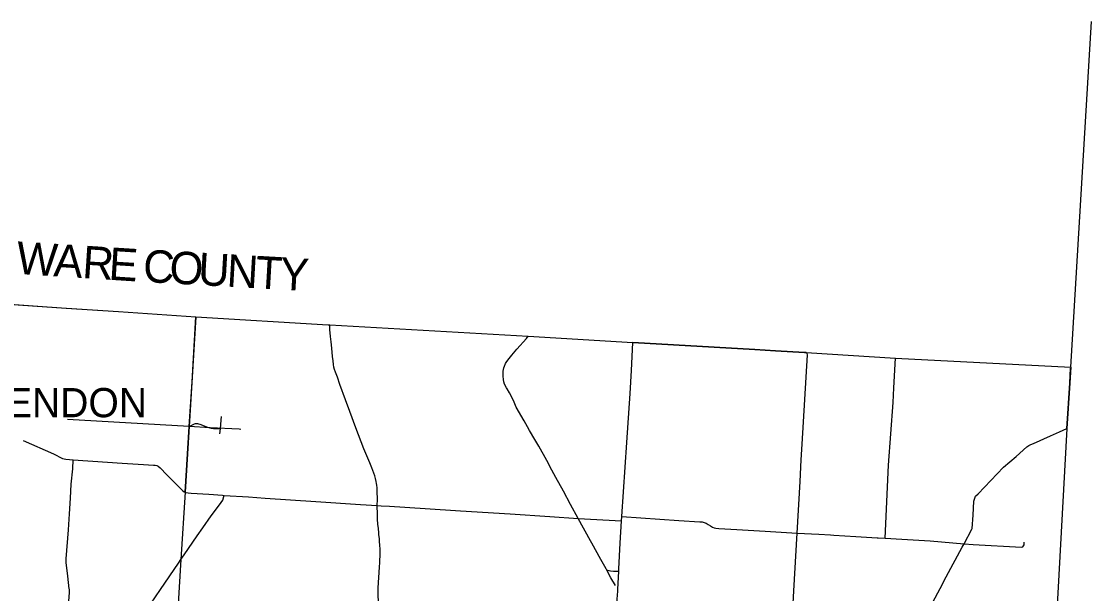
# Model space of a CAD drawing. Extents: x 1755200 to 1902939, y 644115 to 788070.
# Drawn here: x 1862951 to 1895925, y 767475 to 785099 of the extents above; entities that cross this region are included whole.
import ezdxf

# ---------------------------------------------------------------- set-up
doc = ezdxf.new("R2010")
doc.units = 0
for name, color, linetype in [('GM_X_Adjacent_County', 7, 'Continuous'), ('GM_X_Adjacent_County_Text', 7, 'Continuous'), ('GM_X_City_Street', 7, 'Continuous'), ('GM_X_County', 7, 'Continuous'), ('GM_X_County_Road', 7, 'Continuous'), ('GM_X_State_Route', 7, 'Continuous'), ('GM_X_Township', 7, 'Continuous'), ('GM_X_Township_Road', 7, 'Continuous'), ('GM_X_Township_Text', 7, 'Continuous'), ('GM_X_US_Route', 7, 'Continuous')]:
    doc.layers.add(name, color=color, linetype=linetype)

msp = doc.modelspace()

# ---------------------------------------------------------------- linework, layer by layer
at = {"layer": 'GM_X_Adjacent_County'}
msp.add_line((1895282, 774451), (1895925, 785099), dxfattribs=at)
at = {"layer": 'GM_X_City_Street'}
for points in [[(1873938, 769605), (1873937, 769613), (1873924, 769770), (1873922, 769913), (1873917, 770187)], [(1874003, 768761), (1874003, 768781), (1874003, 768862), (1873999, 768946), (1873988, 769103), (1873980, 769173), (1873968, 769289)], [(1880965, 768240), (1880803, 768527), (1880524, 769028)], [(1887983, 769275), (1888660, 769237), (1889321, 769195), (1889352, 769194)], [(1873948, 767650), (1873964, 767970), (1873982, 768285)], [(1881358, 768155), (1881273, 768153), (1881192, 768152), (1881100, 768161), (1881056, 768171), (1880992, 768193), (1880965, 768240)], [(1881257, 767721), (1881117, 767963), (1880992, 768193)]]:
    msp.add_lwpolyline(points, dxfattribs=at)
at = {"layer": 'GM_X_County'}
msp.add_lwpolyline([(1860837, 776510), (1864331, 776270), (1865938, 776163), (1868321, 776001), (1872401, 775756), (1872453, 775754), (1878568, 775400), (1881788, 775208), (1885545, 774992), (1886187, 774949), (1887084, 774902), (1887135, 774898), (1889887, 774731), (1895282, 774451), (1895251, 773958), (1895161, 772565), (1894704, 764108)], dxfattribs=at)
at = {"layer": 'GM_X_County_Road'}
for points in [[(1862250, 776413), (1864029, 776290)], [(1864029, 776290), (1864331, 776270), (1864343, 776269)], [(1864343, 776269), (1865938, 776163), (1868321, 776001)], [(1867996, 770598), (1868125, 772626), (1868208, 773995), (1868321, 776001)], [(1868321, 776001), (1872401, 775756), (1872453, 775754)], [(1873917, 770187), (1873920, 770369), (1873913, 770634), (1873909, 770729), (1873903, 770811), (1873895, 770866), (1873884, 770927), (1873863, 771023), (1873838, 771102), (1873745, 771352), (1873688, 771503), (1873506, 771934), (1873257, 772585), (1873073, 773082), (1872936, 773448), (1872765, 773919), (1872686, 774137), (1872631, 774292), (1872603, 774380), (1872582, 774452), (1872568, 774534), (1872554, 774642), (1872541, 774775), (1872515, 775031), (1872496, 775225), (1872478, 775398), (1872458, 775612), (1872455, 775643), (1872453, 775681), (1872452, 775727), (1872453, 775754)], [(1877981, 774714), (1878060, 774816), (1878220, 775002), (1878511, 775331), (1878568, 775400)], [(1877921, 773779), (1877901, 773814), (1877840, 773926), (1877816, 773995), (1877801, 774065), (1877793, 774173), (1877794, 774241), (1877797, 774321), (1877815, 774426), (1877833, 774475), (1877871, 774560), (1877907, 774619), (1877979, 774712), (1877981, 774714)], [(1889563, 769182), (1889670, 771431), (1889810, 773356), (1889833, 773816), (1889887, 774731)], [(1880524, 769028), (1880485, 769099), (1880102, 769791), (1879867, 770218), (1879651, 770626), (1879421, 771051), (1879298, 771280), (1879143, 771576), (1878895, 772013), (1878772, 772223), (1878606, 772498), (1878548, 772612), (1878439, 772792), (1878199, 773215), (1878114, 773424), (1877990, 773660), (1877921, 773779)], [(1863003, 772190), (1863936, 771777), (1864213, 771635), (1864320, 771611), (1864548, 771591)], [(1864348, 766459), (1864430, 767504), (1864434, 767598), (1864426, 767618), (1864381, 768009), (1864333, 768432), (1864331, 768480), (1864333, 768543), (1864397, 769439), (1864432, 769935), (1864459, 770410), (1864486, 770848), (1864531, 771313), (1864548, 771591)], [(1864548, 771591), (1865601, 771521), (1866058, 771490), (1866716, 771450), (1867025, 771432), (1867073, 771428), (1867124, 771417), (1867161, 771401), (1867225, 771349), (1867435, 771135), (1867923, 770645), (1867971, 770610), (1867996, 770598)], [(1867965, 768671), (1868368, 769251), (1868541, 769496), (1868800, 769865), (1869019, 770165), (1869107, 770278), (1869159, 770355), (1869191, 770461), (1869194, 770500)], [(1867996, 770598), (1868018, 770588), (1868094, 770574), (1868180, 770568), (1868724, 770534), (1869146, 770503)], [(1869146, 770503), (1869194, 770500), (1869950, 770456), (1870462, 770412), (1872020, 770307), (1873395, 770221), (1873917, 770187)], [(1873917, 770187), (1874033, 770181), (1874289, 770163), (1875395, 770092), (1876479, 770026), (1878012, 769931), (1879230, 769852), (1880102, 769791), (1881439, 769711)], [(1881448, 769853), (1883203, 769730), (1883859, 769688), (1883924, 769681), (1883992, 769665), (1884051, 769641), (1884115, 769602), (1884185, 769557), (1884242, 769522), (1884300, 769500), (1884348, 769491), (1884437, 769479), (1884992, 769446), (1885863, 769399), (1886850, 769340), (1887525, 769301), (1887885, 769281), (1887983, 769275)], [(1873968, 769289), (1873964, 769336), (1873950, 769489), (1873938, 769605)], [(1889352, 769194), (1889563, 769182), (1890076, 769149), (1890951, 769104), (1891995, 769008)], [(1865927, 765753), (1865996, 765843), (1866105, 765983), (1866208, 766112), (1866292, 766224), (1866377, 766345), (1866623, 766700), (1867236, 767596), (1867787, 768416), (1867860, 768520), (1867965, 768671)], [(1873982, 768285), (1873990, 768428), (1874002, 768712), (1874003, 768761)], [(1874054, 764846), (1874040, 765135), (1874031, 765317), (1873994, 766181), (1873967, 766876), (1873946, 767480), (1873945, 767589), (1873948, 767650)]]:
    msp.add_lwpolyline(points, dxfattribs=at)
at = {"layer": 'GM_X_State_Route'}
for points in [[(1881361, 768238), (1881396, 769033), (1881439, 769711), (1881448, 769853), (1881608, 772129), (1881703, 773638), (1881747, 774343), (1881788, 775208)], [(1881324, 767554), (1881328, 767607), (1881358, 768155), (1881361, 768238)], [(1881111, 764314), (1881125, 764593), (1881150, 764948), (1881252, 766514), (1881281, 766929), (1881324, 767554)]]:
    msp.add_lwpolyline(points, dxfattribs=at)
at = {"layer": 'GM_X_Township'}
msp.add_lwpolyline([(1868321, 776001), (1867996, 770598), (1867860, 768520), (1867671, 765277), (1867669, 765247), (1867667, 765216), (1867596, 764033), (1867551, 763293), (1867522, 762434), (1867240, 758147), (1867190, 757380), (1867052, 755122), (1867019, 754577), (1866879, 752144), (1866829, 751211), (1866774, 750581), (1866745, 749840), (1866688, 748812), (1865082, 748902), (1863172, 749017), (1862472, 749064)], dxfattribs=at)
at = {"layer": 'GM_X_Township_Road'}
for points in [[(1887133, 774899), (1887084, 774902), (1886187, 774949), (1885545, 774992), (1881788, 775208)], [(1886705, 766792), (1886750, 767555), (1886850, 769340), (1886945, 770931), (1886981, 771591), (1887010, 772079), (1887174, 774834), (1887165, 774869), (1887135, 774898), (1887133, 774899)], [(1895161, 772565), (1895251, 773958), (1895276, 774414)], [(1869082, 772548), (1869106, 772818), (1869115, 772933)], [(1869713, 772533), (1869664, 772536), (1868767, 772583), (1868125, 772626), (1864368, 772842)], [(1868125, 772626), (1868158, 772638), (1868288, 772702), (1868320, 772712), (1868345, 772714), (1868378, 772713), (1868407, 772707), (1868451, 772696), (1868685, 772600), (1868726, 772586), (1868760, 772578), (1868799, 772571), (1868832, 772567), (1868871, 772564), (1868951, 772559), (1869082, 772548)], [(1869067, 772399), (1869082, 772548)], [(1891995, 769008), (1892275, 768992), (1892275, 768992)], [(1892275, 768992), (1893769, 768908), (1893803, 768918), (1893829, 768948), (1893843, 768974), (1893849, 769057)]]:
    msp.add_lwpolyline(points, dxfattribs=at)
at = {"layer": 'GM_X_US_Route'}
msp.add_lwpolyline([(1890752, 766679), (1891033, 767215), (1891258, 767633), (1891448, 767988), (1891939, 768900), (1891995, 769008), (1892238, 769458), (1892242, 769476), (1892275, 769894), (1892301, 770323), (1892323, 770411), (1892348, 770477), (1892426, 770551), (1893210, 771367), (1893603, 771698), (1893929, 771992), (1893990, 772034), (1894050, 772066), (1894135, 772102), (1894659, 772333), (1894933, 772460), (1895161, 772565)], dxfattribs=at)

# ---------------------------------------------------------------- texts
at = {"layer": 'GM_X_Adjacent_County_Text'}
for s, rotation, p in [('W', 356.3413, (1862775, 777326)), ('A', 356.3406, (1863925, 777252)), ('R', 356.3436, (1864808, 777196)), ('E', 356.3561, (1865620, 777144)), ('C', 356.8615, (1866680, 777077)), ('O', 356.7513, (1867492, 777032)), ('U', 356.7469, (1868375, 776982)), ('N', 356.7473, (1869258, 776932)), ('T', 356.7475, (1870141, 776882)), ('Y', 356.7473, (1870888, 776839))]:
    msp.add_text(s, height=1000, rotation=rotation, dxfattribs=at).set_placement(p)
at = {"layer": 'GM_X_Township_Text'}
msp.add_text('BLENDON', height=900, rotation=0, dxfattribs=at).set_placement((1861003, 772907))

doc.saveas('drawing.dxf')
